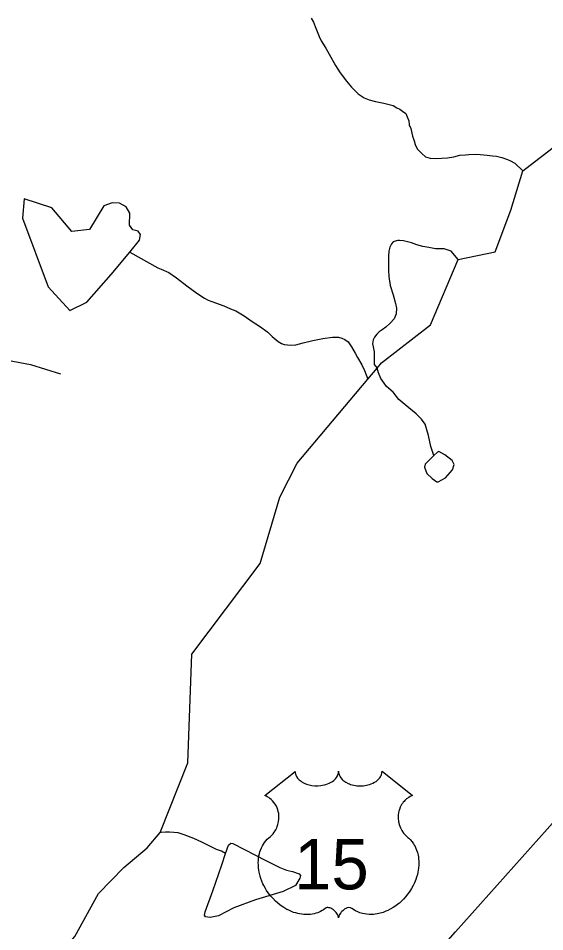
# Model space of a CAD drawing. Extents: x 2056842 to 2160602, y 826753 to 1016856.
# Drawn here: x 2073493 to 2075723, y 851288 to 855154 of the extents above; entities that cross this region are included whole.
import ezdxf

# ---------------------------------------------------------------- set-up
doc = ezdxf.new("R2010")
doc.units = 0
for name, color, linetype in [('Exist Hydrographic Creek Single Shore', 7, 'Continuous'), ('Exist Hydrographic Lake Shore', 7, 'Continuous'), ('Exist Hydrographic Misc Water Feature', 7, 'Continuous'), ('Exist Road Non-System Type 51', 7, 'Continuous'), ('Exist Road Primary US Attributed', 7, 'Continuous'), ('Exist Road Primary US Shield CELL', 7, 'Continuous'), ('Exist Road Primary US Shield Number Label', 7, 'Continuous')]:
    doc.layers.add(name, color=color, linetype=linetype)

msp = doc.modelspace()

# ---------------------------------------------------------------- linework, layer by layer
at = {"layer": 'Exist Hydrographic Creek Single Shore'}
for points in [[(2075355.4, 854132.7), (2075513.3, 854165.6), (2075579.4, 854341.4), (2075629.4, 854507.7), (2075770.5, 854616.4), (2075853.3, 854824.7), (2075885.3, 855083.2), (2075943.3, 855167.4)], [(2073940.4, 851559.8), (2074038.4, 851643.1), (2074094.2, 851708.4), (2074211.5, 852003.8), (2074227.5, 852462.8), (2074517.4, 852847.3), (2074600.5, 853127.8), (2074674.5, 853270.7), (2074974.1, 853626.3), (2075013.7, 853673), (2075031.5, 853696.4), (2075239.4, 853856.2), (2075355.4, 854132.7)]]:
    msp.add_lwpolyline(points, dxfattribs=at)
at = {"layer": 'Exist Hydrographic Lake Shore'}
msp.add_line((2073887.2, 854069.2), (2073965, 854164.2), dxfattribs=at)
for points in [[(2073921.5, 854371.1), (2073891.2, 854372.4), (2073855.6, 854360.6), (2073794.4, 854260), (2073719.3, 854251.7), (2073635.5, 854351.9), (2073518.4, 854390.4), (2073510.4, 854308.5)], [(2073965, 854164.2), (2074007.1, 854215.6), (2074011.1, 854239.3), (2074000.5, 854252.5), (2073978.1, 854259.1), (2073963.6, 854278.9), (2073966.3, 854328.9), (2073950.5, 854356.6), (2073921.5, 854371.1)], [(2073510.4, 854308.5), (2073619.5, 854017.5), (2073711.3, 853917.2), (2073783.2, 853953.2), (2073887.2, 854069.2)]]:
    msp.add_lwpolyline(points, dxfattribs=at)
at = {"layer": 'Exist Hydrographic Misc Water Feature'}
for points in [[(2074733.8, 855154), (2074743.4, 855138), (2074753.5, 855112.1), (2074759.6, 855098.2), (2074768, 855076.2), (2074776, 855058), (2074796.1, 855028.1), (2074810.1, 855002.1), (2074836.1, 854954.3), (2074856.2, 854922.5), (2074882.5, 854888.4), (2074904.4, 854862.4), (2074932.5, 854834.6), (2074958.5, 854816.9), (2074978.8, 854808.9), (2075006.3, 854801.1), (2075040.8, 854795.1), (2075058.8, 854791.1), (2075080.5, 854785), (2075096.9, 854775.2), (2075108.6, 854769.3), (2075120.9, 854761.4), (2075134.5, 854751.3), (2075140.6, 854737.3), (2075146.6, 854719.4), (2075148.6, 854703.2), (2075155, 854687.3), (2075163.2, 854655.2), (2075169.1, 854635.6), (2075173.4, 854619.6), (2075183.1, 854601.5), (2075201.5, 854581.6), (2075217.3, 854567.4), (2075237.2, 854561.6), (2075259.3, 854559.8), (2075287.4, 854561.7), (2075311, 854563.8), (2075337.3, 854567.9), (2075363.3, 854574.1), (2075387.1, 854576.2), (2075401.4, 854578.1), (2075435.1, 854578.2), (2075479.4, 854574.3), (2075501.1, 854572.3), (2075519.1, 854570.3), (2075541.1, 854564.6), (2075565.3, 854556.5), (2075577.4, 854550.6), (2075595.4, 854540.6), (2075629.4, 854507.7)], [(2075355.4, 854132.7), (2075327, 854168.1), (2075296.5, 854177.7), (2075260.4, 854177.9), (2075232.5, 854183.7), (2075206.4, 854187.7), (2075180.6, 854195.7), (2075158.5, 854203.5), (2075136.5, 854209.2), (2075124.4, 854211.5), (2075108.2, 854213.1), (2075100.6, 854213.1), (2075084.6, 854209), (2075080.3, 854207.2), (2075074.4, 854199.2), (2075066.6, 854185), (2075062.5, 854168.9), (2075060.6, 854147.3), (2075060.9, 854117.3), (2075060.9, 854087.2), (2075062.9, 854061.4), (2075068.8, 854023.1), (2075080.9, 853983.1), (2075091, 853947.1), (2075095.5, 853927.4), (2075093.5, 853903.3), (2075085.7, 853881.4), (2075067.6, 853863), (2075049.8, 853847.1), (2075033.8, 853834.9), (2075021.7, 853827), (2075011.6, 853817.1), (2075001.6, 853804.9), (2074995.6, 853792.8), (2074993.8, 853776.8), (2074995.9, 853763.2), (2075000.2, 853743), (2075000, 853719.1), (2074999.7, 853702.9), (2075000.2, 853689.1), (2075013.7, 853673)], [(2073965, 854164.2), (2074084.8, 854098.1), (2074098.7, 854092.3), (2074130.7, 854078.1), (2074163.3, 854056.1), (2074207, 854022.3), (2074249.3, 853990.8), (2074281.2, 853968.9), (2074297.4, 853960.7), (2074313.4, 853954.7), (2074363.1, 853937), (2074391.4, 853925), (2074415.1, 853915.3), (2074449.2, 853895.1), (2074483.4, 853871.3), (2074515.4, 853851.4), (2074549.9, 853825.5), (2074567.7, 853807.8), (2074593.7, 853785.6), (2074607.7, 853777.8), (2074619.8, 853773.9), (2074633.5, 853771.8), (2074648.1, 853770), (2074668, 853771.9), (2074700, 853780), (2074739.9, 853790.2), (2074783.6, 853798.2), (2074823.8, 853804.2), (2074849.6, 853804.4), (2074863.6, 853800.6), (2074875.7, 853794.7), (2074889.8, 853784.5), (2074895.8, 853776.7), (2074904, 853762.9), (2074920, 853736.9), (2074929.8, 853718.8), (2074948.3, 853686.8), (2074960, 853663.1), (2074974.1, 853626.3)], [(2075253.4, 853303.7), (2075240.9, 853341.7), (2075230.8, 853387.9), (2075216.7, 853435.9), (2075200.7, 853457.8), (2075178.6, 853479.4), (2075146.8, 853505.4), (2075104.7, 853541.3), (2075080.3, 853571.4), (2075052.4, 853595.1), (2075042, 853609.3), (2075028.2, 853629.2), (2075018.2, 853653), (2075013.7, 853673)], [(2075253.4, 853303.7), (2075216.6, 853267), (2075213.9, 853253.8), (2075223.2, 853227.4), (2075245.5, 853206.3), (2075265.3, 853191.8), (2075271.9, 853191.8), (2075302.2, 853209), (2075332.5, 853243.2), (2075339.1, 853265.6), (2075331.2, 853282.8), (2075299.6, 853306.5), (2075274.5, 853321), (2075267.9, 853318.4), (2075253.4, 853303.7)], [(2074371.4, 851619.5), (2074354.4, 851629.2), (2074332.3, 851637), (2074304.4, 851650.9), (2074270.6, 851667), (2074236.3, 851682.8), (2074196.4, 851698.6), (2074170.1, 851706.6), (2074152.1, 851708.5), (2074134.2, 851710.4), (2074116.4, 851710.3), (2074098.1, 851708.6), (2074094.2, 851708.4)], [(2074371.4, 851619.5), (2074383.9, 851655), (2074393.1, 851662.9), (2074402.4, 851661.6), (2074451.1, 851636.5), (2074542, 851590.4), (2074601.3, 851560.1), (2074629, 851549.5), (2074654, 851542.9), (2074683, 851533.7), (2074688.3, 851525.8), (2074685.6, 851515.3), (2074667.2, 851483.6), (2074614.5, 851458.6), (2074498.5, 851423), (2074406.3, 851390), (2074341.8, 851355.8), (2074306.2, 851349.2), (2074286.4, 851351.8), (2074282.5, 851358.4), (2074285.1, 851372.9), (2074316.7, 851461.2), (2074354.9, 851571.9), (2074371.4, 851619.5)], [(2073655.8, 851178), (2073732.5, 851268.8), (2073832.3, 851450.5), (2073940.4, 851559.8)]]:
    msp.add_lwpolyline(points, dxfattribs=at)
at = {"layer": 'Exist Road Non-System Type 51'}
msp.add_lwpolyline([(2072835.4, 854379.6), (2072955.9, 854356.7), (2073032.7, 854338), (2073086.7, 854317.3), (2073117.9, 854273.6), (2073124.1, 854217.5), (2073163.6, 854082.4), (2073240.4, 853928.6), (2073273.7, 853830.9), (2073349.5, 853688.5), (2073447.1, 853707.2), (2073544.7, 853688.5), (2073671.4, 853649)], dxfattribs=at)
at = {"layer": 'Exist Road Primary US Attributed'}
msp.add_lwpolyline([(2074721.4, 850602.9), (2074899.4, 850780.9), (2075344.4, 851287.8), (2075732.3, 851722.7), (2076150.3, 852191.9), (2076286.3, 852339.4), (2076615, 852720.3), (2076834.1, 852966.6), (2077111.9, 853261.2), (2077281.2, 853452.4), (2077468.6, 853674.3), (2077737.6, 853974.6), (2077917.8, 854165.3), (2078027.3, 854303)], dxfattribs=at)
at = {"layer": 'Exist Road Primary US Shield CELL'}
msp.add_lwpolyline([(2074665.6, 851967), (2074665.9, 851961.7), (2074667.2, 851955.3), (2074668.2, 851952.1), (2074671.1, 851945.8), (2074676, 851938.5), (2074682.8, 851931.3), (2074690.5, 851925), (2074695.6, 851921.6), (2074704.4, 851916.9), (2074714.4, 851912.7), (2074725.4, 851909.5), (2074736.8, 851907.2), (2074749.1, 851905.9), (2074761.4, 851905.6), (2074774.6, 851906.6), (2074789.2, 851909.4), (2074795.9, 851911.2), (2074803.4, 851913.8), (2074810.4, 851916.7), (2074818.1, 851920.8), (2074824.3, 851924.7), (2074829.1, 851928.2), (2074835.9, 851934.8), (2074841.3, 851941.5), (2074843.6, 851945.3), (2074845.6, 851949), (2074848.3, 851956.7), (2074849.1, 851960.1), (2074849.6, 851967.2), (2074850, 851961.3), (2074850.6, 851957.5), (2074851.6, 851953.9), (2074853.2, 851950), (2074855.9, 851944.6), (2074858.9, 851940), (2074864.7, 851933.2), (2074868.2, 851929.9), (2074871.5, 851927.2), (2074880.2, 851921.2), (2074890.4, 851916.1), (2074895.5, 851913.9), (2074900.6, 851912), (2074907.2, 851910.1), (2074913.9, 851908.5), (2074920.6, 851907.3), (2074927.4, 851906.3), (2074934.4, 851905.8), (2074940.1, 851905.6), (2074947.1, 851905.7), (2074953.6, 851906.1), (2074960.2, 851906.9), (2074967.5, 851908.1), (2074973.3, 851909.4), (2074981.1, 851911.4), (2074988, 851913.9), (2074994.2, 851916.6), (2075002.2, 851920.8), (2075008.6, 851924.8), (2075013.3, 851928.6), (2075019, 851933.8), (2075024.3, 851939.9), (2075027.4, 851944.4), (2075029.6, 851949), (2075031.6, 851953.9), (2075032.9, 851959.1), (2075033.5, 851963.6), (2075033.6, 851967.4), (2075162.2, 851864.9), (2075159.2, 851863.8), (2075152.2, 851860.4), (2075146.7, 851857.1), (2075137.8, 851850.9), (2075134, 851847.4), (2075130.2, 851843.9), (2075126.7, 851840.1), (2075123.6, 851836.5), (2075119.9, 851831.3), (2075116.6, 851826.2), (2075113.3, 851820.5), (2075110.9, 851815.5), (2075107, 851805.2), (2075105.1, 851798.7), (2075103.9, 851793.1), (2075102.3, 851781.6), (2075102, 851776.2), (2075102, 851770.8), (2075102.3, 851765.1), (2075102.8, 851759.6), (2075103.8, 851753.9), (2075104.7, 851748.9), (2075106.3, 851742.7), (2075108.6, 851735.6), (2075111.4, 851728.7), (2075117.3, 851717.5), (2075124.8, 851706.1), (2075130.2, 851699.7), (2075135.5, 851694.3), (2075143.5, 851687.6), (2075147.8, 851683.8), (2075152.7, 851678.8), (2075160.7, 851669.5), (2075164, 851665.1), (2075167.3, 851660.1), (2075170.3, 851655), (2075173.4, 851649.6), (2075175.8, 851644.8), (2075180.3, 851633.8), (2075183.6, 851623.1), (2075185.2, 851617.4), (2075187.6, 851604.8), (2075188.5, 851598.6), (2075189.4, 851586.3), (2075189.5, 851571.4), (2075188.3, 851557.2), (2075185.7, 851540.8), (2075183.5, 851530.9), (2075180.1, 851519.4), (2075176.8, 851509.5), (2075171, 851494.8), (2075165.8, 851484.1), (2075159, 851471.7), (2075154.4, 851464.2), (2075149, 851456.1), (2075142.2, 851446.8), (2075134.3, 851437), (2075124.8, 851426.5), (2075117.1, 851418.9), (2075107.1, 851409.9), (2075101, 851404.9), (2075092.4, 851398.4), (2075080.5, 851390.5), (2075068.8, 851383.7), (2075058.9, 851378.6), (2075050.1, 851374.8), (2075038.7, 851370.5), (2075019.7, 851365.2), (2075012.8, 851363.8), (2075004.6, 851362.6), (2074996.9, 851361.8), (2074989.5, 851361.4), (2074979.5, 851361.4), (2074969.5, 851362.1), (2074960.1, 851363.5), (2074950.3, 851365.5), (2074940, 851368.6), (2074930.7, 851372.2), (2074921.3, 851376.9), (2074905.4, 851386.9), (2074900.8, 851389.3), (2074898.2, 851390), (2074892.1, 851390.3), (2074886.3, 851389.1), (2074880.4, 851386.7), (2074876.8, 851384.8), (2074872.1, 851381.7), (2074868.4, 851378.8), (2074864, 851374.7), (2074861, 851371.2), (2074858.7, 851368.4), (2074854.2, 851361.4), (2074852.6, 851358), (2074850.9, 851353.7), (2074849.5, 851347.3), (2074847.4, 851355.3), (2074845.1, 851360.7), (2074842.3, 851365.2), (2074839.5, 851369.3), (2074835, 851374.4), (2074831, 851378.3), (2074826.1, 851382.2), (2074821, 851385.4), (2074816.8, 851387.5), (2074813, 851388.9), (2074808.4, 851390.1), (2074804.6, 851390.4), (2074801.5, 851390.3), (2074797.2, 851389.3), (2074791.4, 851385.1), (2074785.9, 851381.3), (2074779.9, 851377.6), (2074772.7, 851373.8), (2074767.5, 851371.4), (2074761.3, 851369), (2074754, 851366.5), (2074746.1, 851364.5), (2074737.9, 851362.9), (2074730.8, 851361.7), (2074723.1, 851361), (2074716.2, 851360.8), (2074709, 851360.9), (2074702.3, 851361.4), (2074694.4, 851362.1), (2074684.7, 851363.6), (2074676.7, 851365.4), (2074668.1, 851367.7), (2074659.4, 851370.4), (2074650.1, 851374), (2074638.4, 851379.1), (2074630.3, 851383.2), (2074617.4, 851390.6), (2074602.4, 851401), (2074591, 851410.2), (2074582.7, 851417.7), (2074570.5, 851430.2), (2074563.3, 851438.3), (2074552, 851452.9), (2074544.8, 851463.5), (2074540.1, 851471.2), (2074533.3, 851483.7), (2074529.5, 851491.5), (2074524.7, 851502.9), (2074520.9, 851513.3), (2074517.7, 851523.2), (2074516, 851529.5), (2074513.5, 851540.5), (2074512, 851548.4), (2074510.6, 851559.1), (2074509.8, 851570.4), (2074509.7, 851580.8), (2074509.9, 851589.5), (2074510.9, 851599.6), (2074512.6, 851610.3), (2074514.7, 851619.5), (2074516.5, 851626.1), (2074519.3, 851634.1), (2074522.9, 851643), (2074527.1, 851651.5), (2074531.2, 851658.6), (2074536.3, 851666.2), (2074541.3, 851672.7), (2074547.9, 851679.8), (2074554.7, 851686.3), (2074561, 851691.4), (2074568.4, 851698.7), (2074572.3, 851703.1), (2074576.9, 851709.3), (2074580.7, 851715), (2074583.6, 851720.1), (2074587.5, 851727.6), (2074589.9, 851733.2), (2074592.9, 851741.9), (2074594.3, 851748), (2074595.9, 851755.8), (2074596.8, 851763.2), (2074597.2, 851772.4), (2074597, 851780), (2074596, 851788.9), (2074594.3, 851797.4), (2074592.3, 851804.8), (2074589.1, 851813.3), (2074586.2, 851819.6), (2074581.3, 851828), (2074575.8, 851835.8), (2074570.1, 851842.2), (2074564.4, 851847.9), (2074559, 851852.2), (2074553.8, 851855.9), (2074547.2, 851859.8), (2074540.9, 851862.9), (2074537, 851864.5)], close=True, dxfattribs=at)

# ---------------------------------------------------------------- texts
at = {"layer": 'Exist Road Primary US Shield Number Label'}
msp.add_text('15', height=212.5, dxfattribs=at).set_placement((2074661.3, 851467.7))

doc.saveas('drawing.dxf')
